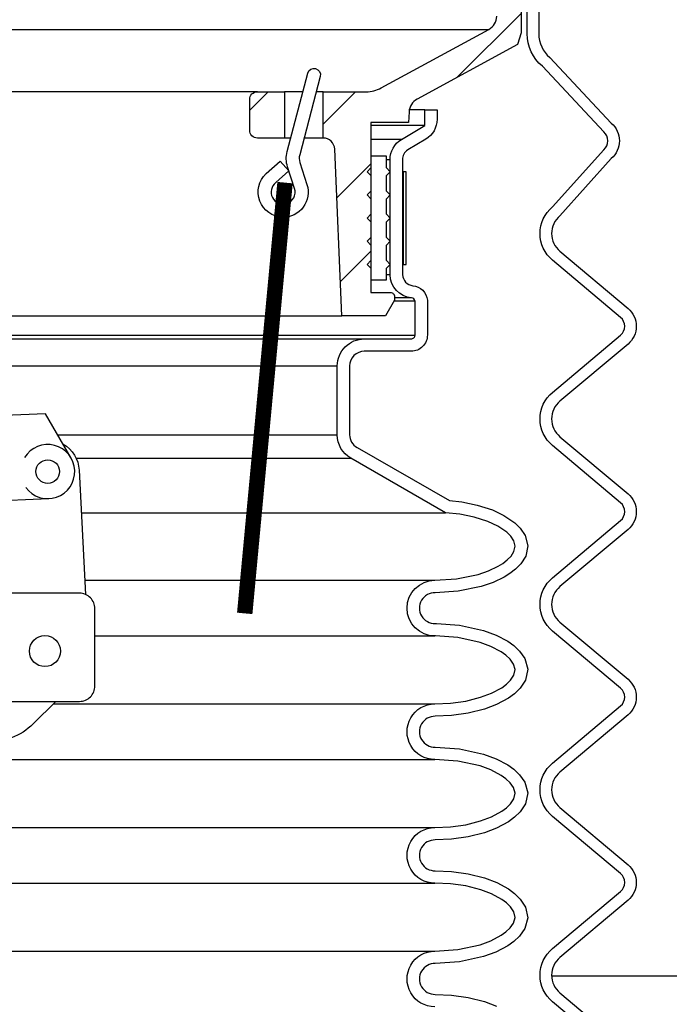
# Model space of a CAD drawing. Extents: x -169 to 7270, y -140 to 2984.
# Tile 623 of 656: x 6748.59 to 6753.85, y 974.54 to 982.5. Entities that reach past the tile are written whole.
import ezdxf

# ---------------------------------------------------------------- set-up
doc = ezdxf.new("R2010")
doc.units = 0
doc.header["$MEASUREMENT"] = 0
doc.header["$PDSIZE"] = 1
doc.layers.get('DEFPOINTS').update_dxf_attribs({"linetype": 'CONTINUOUS'})
for name, color, linetype in [('DIM', 3, 'CONTINUOUS'), ('FILL-CAP', 1, 'CONTINUOUS'), ('MULTI-PORT-MANHOLE', 4, 'CONTINUOUS'), ('MULTI-PORT-SHROUD', 1, 'CONTINUOUS'), ('MULTI-PORT-SPILL-BUCKET', 1, 'CONTINUOUS'), ('MULTI-PORT-SPILL-BUCKET-HATCH', 7, 'CONTINUOUS'), ('MULTI-PORT-SPILL-BUCKET-SHROUD', 1, 'CONTINUOUS')]:
    doc.layers.add(name, color=color, linetype=linetype)
doc.styles.add('SIMPLEX', font='simplex')
doc.dimstyles.new('DIM64', dxfattribs={"dimscale": 64, "dimtxt": 0.09375, "dimasz": 0.09375, "dimexe": 0.0625, "dimexo": 0.0625, "dimgap": 0.046875, "dimtad": 1, "dimdec": 4, "dimzin": 3, "dimdsep": 46, "dimlunit": 4, "dimtxsty": 'SIMPLEX', "dimcen": 0, "dimclrd": 256, "dimclre": 256, "dimclrt": 256, "dimadec": 0, "dimazin": 0, "dimtfac": 1, "dimtdec": 4, "dimtmove": 0, "dimatfit": 3, "dimfxl": 1, "dimfrac": 2, "dimtolj": 1, "dimtzin": 0, "dimarcsym": 0})

# ---------------------------------------------------------------- blocks, each defined once
blk = doc.blocks.new('*D74')
at = {"layer": 'DEFPOINTS', "color": 0, "transparency": 16777216}
for p in [(7015.7004, 978.296), (6391.6943, 978.0147), (6391.6943, 700.5233)]:
    blk.add_point(p, dxfattribs=at)
at = {"layer": 'DIM', "lineweight": -2, "transparency": 16777216}
for p, q in [((7015.7004, 974.296), (7015.7004, 696.5233)), ((6391.6943, 974.0147), (6391.6943, 696.5233)), ((7009.7004, 700.5233), (6397.6943, 700.5233))]:
    blk.add_line(p, q, dxfattribs=at)
at = {"layer": 'DIM', "transparency": 16777216}
for points in [[(6397.6943, 701.5233), (6397.6943, 699.5233), (6391.6943, 700.5233)], [(7009.7004, 701.5233), (7009.7004, 699.5233), (7015.7004, 700.5233)]]:
    blk.add_solid(points, dxfattribs=at)
at = {"layer": 'DIM', "transparency": 16777216, "insert": (6703.6974, 708.0947), "char_height": 6, "attachment_point": 5, "style": 'SIMPLEX'}
blk.add_mtext('\\A1;52\'-0" (F.V. TANK SLAB)', dxfattribs=at)

msp = doc.modelspace()

# ---------------------------------------------------------------- hatches: boundary and pattern name
at = {"layer": 'MULTI-PORT-SPILL-BUCKET-HATCH', "linetype": 'Continuous'}
h = msp.add_hatch(dxfattribs=at)
h.set_pattern_fill('LINE', color=256, scale=4, angle=45, style=0)
h.set_pattern_definition([(45, (-1092.26194, -220.5046), (-0.35355339, 0.35355339), [])])
edge = h.paths.add_edge_path(flags=16)
edge.add_line((6751.63795, 984.13971), (6751.63795, 984.54596))
edge.add_line((6751.63795, 984.54596), (6751.6067, 984.57721))
edge.add_line((6751.6067, 984.57721), (6751.5442, 984.57721))
edge.add_line((6751.5442, 984.57721), (6751.51122, 984.54424))
edge.add_line((6751.51122, 984.54424), (6751.49346, 984.20549))
edge.add_arc((6751.55588, 984.20222), 0.0625, 176.99787, 269.997947)
edge.add_line((6751.55588, 984.13971), (6751.63795, 984.13971))
edge = h.paths.add_edge_path()
edge.add_line((6750.516, 981.92096), (6750.73448, 981.92096))
edge.add_line((6750.73448, 981.92096), (6750.73448, 981.54596))
edge.add_line((6750.73448, 981.54596), (6750.516, 981.54596))
edge.add_arc((6750.516, 981.60846), 0.0625, 180, 270, ccw=False)
edge.add_line((6750.4535, 981.60846), (6750.4535, 981.85846))
edge.add_arc((6750.516, 981.85846), 0.0625, 90, 180, ccw=False)
edge = h.paths.add_edge_path()
edge.add_arc((6752.38108, 984.01471), 0.125, 358, 450)
edge.add_line((6752.38108, 984.13971), (6752.01295, 984.13971))
edge.add_line((6752.01295, 984.13971), (6752.01295, 984.54596))
edge.add_line((6752.01295, 984.54596), (6752.0442, 984.57721))
edge.add_line((6752.0442, 984.57721), (6752.38375, 984.57721))
edge.add_arc((6752.38375, 984.56222), 0.015, -11.010479, 90.011204, ccw=False)
edge.add_line((6752.39847, 984.55935), (6752.3773, 984.45043))
edge.add_arc((6752.40798, 984.44447), 0.03125, 169.001697, 270.001442)
edge.add_line((6752.40798, 984.41322), (6752.59991, 984.41322))
edge.add_arc((6752.59991, 984.44447), 0.03125, 269.999681, 370.999427)
edge.add_line((6752.63059, 984.45043), (6752.60942, 984.55936))
edge.add_arc((6752.62452, 984.5619), 0.01532, 88.573656, 189.573401, ccw=False)
edge.add_line((6752.6249, 984.57721), (6752.79571, 984.57721))
edge.add_line((6752.79571, 984.57721), (6752.82381, 984.54601))
edge.add_line((6752.82381, 984.54601), (6752.80095, 984.10986))
edge.add_arc((6752.55128, 984.12295), 0.25001, 342.100386, 357.000406, ccw=False)
edge.add_line((6752.78919, 984.0461), (6752.72922, 983.86044))
edge.add_arc((6752.96712, 983.7836), 0.25, 162.100003, 178.000095)
edge.add_line((6752.71728, 983.79232), (6752.70103, 983.32721))
edge.add_line((6752.70103, 983.32721), (6752.65049, 983.32721))
edge.add_line((6752.65049, 983.32721), (6752.65049, 982.39677))
edge.add_line((6752.65049, 982.39677), (6752.62304, 982.30378))
edge.add_line((6752.62304, 982.30378), (6751.80874, 981.86064))
edge.add_arc((6751.86849, 981.75085), 0.125, 118.554702, 177.000044)
edge.add_line((6751.74366, 981.75739), (6751.73913, 981.67096))
edge.add_line((6751.73913, 981.67096), (6751.43545, 981.67096))
edge.add_line((6751.43545, 981.67096), (6751.43545, 980.29596))
edge.add_line((6751.43545, 980.29596), (6751.5942, 980.29596))
edge.add_arc((6751.5942, 980.26471), 0.03125, 0, 90, ccw=False)
edge.add_line((6751.62545, 980.26471), (6751.62545, 980.23346))
edge.add_line((6751.62545, 980.23346), (6751.55328, 980.10846))
edge.add_line((6751.55328, 980.10846), (6751.20045, 980.10846))
edge.add_line((6751.20045, 980.10846), (6751.1416, 981.4563))
edge.add_arc((6751.04794, 981.45221), 0.09375, 2.499991, 90)
edge.add_line((6751.04794, 981.54596), (6751.04794, 981.92096))
edge.add_line((6751.04794, 981.92096), (6751.39834, 981.92096))
edge.add_arc((6751.39834, 982.17096), 0.25, 270.000244, 298.555091)
edge.add_line((6751.51783, 981.95137), (6752.38917, 982.42555))
edge.add_arc((6752.32942, 982.53535), 0.125, 298.554793, 357.999929)
edge.add_line((6752.45434, 982.53098), (6752.50601, 984.01035))

# ---------------------------------------------------------------- linework, layer by layer
at = {"layer": 'FILL-CAP', "linetype": 'Continuous'}
msp.add_lwpolyline([(6749.00737, 978.95775), (6748.79902, 979.31618), (6746.39979, 979.2177), (6746.22152, 978.84341)], dxfattribs=at)
for points in [[(6748.94219, 979.06988, -0.2587825), (6749.07222, 978.86016), (6749.12317, 977.85434)], [(6746.59457, 978.87964, 1.4449902), (6746.37287, 978.53552), (6747.07529, 978.38393, 0.1997077), (6747.31102, 978.42723, -0.1345238), (6747.8146, 978.58769), (6748.82722, 978.62926)]]:
    msp.add_lwpolyline(points, format="xyb", dxfattribs=at)
msp.add_lwpolyline([(6749.07544, 976.98881, 0.4142136), (6749.20044, 977.11381), (6749.20044, 977.73881, 0.4142136), (6749.07544, 977.86381), (6742.32544, 977.86381, 0.4142136), (6742.20044, 977.73881), (6742.20044, 977.11381, 0.4142136), (6742.32544, 976.98881)], format="xyb", close=True, dxfattribs=at)
at = {"layer": 'FILL-CAP', "color": 2, "linetype": 'Continuous'}
msp.add_lwpolyline([(6748.88327, 976.98881), (6748.70042, 976.80669, -0.4464004), (6747.95715, 976.84861, -0.3610739), (6747.95861, 976.92845, -0.0432997), (6748.02048, 976.98881)], format="xyb", dxfattribs=at)
at = {"layer": 'FILL-CAP', "color": 1, "linetype": 'Continuous'}
for centre, radius in [((6748.81825, 978.84782), 0.0955), ((6748.79594, 977.39581), 0.126)]:
    msp.add_circle(centre, radius, dxfattribs=at)
at = {"layer": 'FILL-CAP', "linetype": 'Continuous'}
msp.add_arc((6748.81817, 978.84782), 0.2188, 215.909869, 148.792524, dxfattribs=at)
at = {"layer": 'MULTI-PORT-MANHOLE', "color": 7, "linetype": 'Continuous'}
msp.add_line((6758.22575, 974.76471), (6752.8986, 974.76471), dxfattribs=at)
at = {"layer": 'MULTI-PORT-SHROUD', "color": 1, "linetype": 'Continuous'}
for points in [[(6753.53557, 974.02908), (6752.90511, 974.5581, -0.4663069), (6752.90511, 974.989), (6753.45657, 975.45173, 0.4663072), (6753.45657, 975.59537), (6752.90511, 976.0581, -0.4663072), (6752.90511, 976.489), (6753.45657, 976.95173, 0.4663072), (6753.45657, 977.09537), (6752.90511, 977.5581, -0.4663072), (6752.90511, 977.989), (6753.45657, 978.45173, 0.4663072), (6753.45657, 978.59537), (6752.90511, 979.0581, -0.4663072), (6752.90511, 979.489), (6753.45657, 979.95173, 0.4663072), (6753.45657, 980.09537), (6752.90511, 980.5581, -0.4663072), (6752.90511, 980.989), (6753.3202, 981.45173, 0.4663082), (6753.3202, 981.59537), (6752.82324, 982.1268, -0.2216953), (6752.70045, 982.39012), (6752.70045, 983.27355)], [(6752.7942, 983.27355), (6752.7942, 982.39013, 0.2216953), (6752.8835, 982.19861), (6753.38047, 981.66718, -0.4663091), (6753.38047, 981.37992), (6752.96537, 980.91718, 0.466309), (6752.96537, 980.62992), (6753.51683, 980.16718, -0.466309), (6753.51683, 979.87992), (6752.96537, 979.41718, 0.466309), (6752.96537, 979.12992), (6753.51683, 978.66718, -0.466309), (6753.51683, 978.37992), (6752.96537, 977.91718, 0.466309), (6752.96537, 977.62992), (6753.51683, 977.16718, -0.466309), (6753.51683, 976.87992), (6752.96537, 976.41718, 0.466309), (6752.96537, 976.12992), (6753.51683, 975.66718, -0.466309), (6753.51683, 975.37992), (6752.96537, 974.91718, 0.4663078), (6752.96537, 974.62992), (6753.59583, 974.10089, -0.2932778)]]:
    msp.add_lwpolyline(points, format="xyb", dxfattribs=at)
at = {"layer": 'MULTI-PORT-SPILL-BUCKET', "color": 7, "linetype": 'Continuous'}
for p, q in [((6741.45389, 982.42555), (6752.38917, 982.42555)), ((6750.516, 981.92096), (6741.87866, 981.92096)), ((6750.88423, 981.92096), (6750.73448, 981.92096)), ((6751.04794, 981.92096), (6750.99256, 981.92096)), ((6750.78554, 981.54596), (6750.73448, 981.54596)), ((6751.04794, 981.54596), (6750.89388, 981.54596)), ((6741.63323, 980.10846), (6751.20045, 980.10846))]:
    msp.add_line(p, q, dxfattribs=at)
at = {"layer": 'MULTI-PORT-SPILL-BUCKET', "linetype": 'Continuous'}
msp.add_lwpolyline([(6752.65049, 983.32721), (6752.65049, 982.39677), (6752.62304, 982.30378), (6751.80874, 981.86064, 0.2606918), (6751.74366, 981.75739), (6751.73913, 981.67096), (6751.43545, 981.67096), (6751.43545, 980.29596), (6751.5942, 980.29596, -0.4142136), (6751.62545, 980.26471), (6751.62545, 980.23346), (6751.55328, 980.10846), (6751.20045, 980.10846), (6751.1416, 981.4563, 0.4014907), (6751.04794, 981.54596), (6751.04794, 981.54596), (6751.04794, 981.92096), (6751.39834, 981.92096, 0.1252428), (6751.51783, 981.95137), (6752.38917, 982.42555, 0.265356), (6752.45434, 982.53098)], format="xyb", dxfattribs=at)
at = {"layer": 'MULTI-PORT-SPILL-BUCKET', "color": 1, "linetype": 'Continuous'}
msp.add_lwpolyline([(6750.72064, 980.90534, -0.6731304), (6750.58714, 981.25815), (6750.69908, 981.36018), (6750.77005, 981.28198), (6750.66412, 981.18543, 0.8037767), (6750.74879, 981.01389, 0.4355059), (6750.81666, 981.1387), (6750.76024, 981.31338, -0.1437673), (6750.75676, 981.43658), (6750.92361, 982.07062, -1), (6751.02493, 982.04396), (6750.85824, 981.41054, 0.144445), (6750.86007, 981.34866), (6750.91725, 981.17071, -0.5162048)], format="xyb", close=True, dxfattribs=at)
at = {"layer": 'MULTI-PORT-SPILL-BUCKET', "linetype": 'Continuous'}
msp.add_lwpolyline([(6750.516, 981.92096), (6750.73448, 981.92096), (6750.73448, 981.54596), (6750.516, 981.54596, -0.4142136), (6750.4535, 981.60846), (6750.4535, 981.85846, -0.4142136)], format="xyb", close=True, dxfattribs=at)
at = {"layer": 'MULTI-PORT-SPILL-BUCKET', "color": 2, "linetype": 'Continuous'}
msp.add_lwpolyline([(6751.56045, 980.49222), (6751.5917, 980.52347), (6751.56045, 980.55472), (6751.56045, 980.67972), (6751.5917, 980.71097), (6751.56045, 980.74222), (6751.56045, 980.86722), (6751.5917, 980.89847), (6751.56045, 980.92972), (6751.56045, 981.05472), (6751.5917, 981.08597), (6751.56045, 981.11722), (6751.56045, 981.24222), (6751.5917, 981.27347), (6751.56045, 981.30472), (6751.56045, 981.39847), (6751.43545, 981.39847), (6751.43545, 981.30472), (6751.4042, 981.27347), (6751.43545, 981.24222), (6751.43545, 981.11722), (6751.4042, 981.08597), (6751.43545, 981.05472), (6751.43545, 980.92972), (6751.4042, 980.89847), (6751.43545, 980.86722), (6751.43545, 980.74222), (6751.4042, 980.71097), (6751.43545, 980.67972), (6751.43545, 980.55472), (6751.4042, 980.52347), (6751.43545, 980.49222), (6751.43545, 980.39847), (6751.56045, 980.39847)], close=True, dxfattribs=at)
at = {"layer": 'MULTI-PORT-SPILL-BUCKET', "color": 7, "const_width": 0.125}
msp.add_lwpolyline([(6750.73976, 981.1855), (6750.41336, 977.70075)], dxfattribs=at)
at = {"layer": 'MULTI-PORT-SPILL-BUCKET-SHROUD', "color": 7, "linetype": 'Continuous'}
for p, q in [((6751.87045, 981.77347), (6751.74555, 981.77347)), ((6751.87045, 981.64815), (6751.43545, 981.64815)), ((6751.68189, 981.53566), (6751.43545, 981.53566)), ((6751.59045, 981.3711), (6751.56045, 981.3711)), ((6751.59045, 980.43936), (6751.56045, 980.43936)), ((6751.76404, 980.25238), (6751.62545, 980.25238)), ((6751.79232, 980.22754), (6751.62202, 980.22754)), ((6741.67035, 979.95254), (6751.79232, 979.95254)), ((6741.67568, 979.92129), (6751.3817, 979.92129)), ((6741.71298, 979.70254), (6751.16295, 979.70254)), ((6748.89829, 979.1454), (6751.16295, 979.1454)), ((6749.04849, 978.95572), (6751.27273, 978.95572)), ((6749.08967, 978.5155), (6752.03905, 978.5155)), ((6749.1174, 977.96816), (6751.95291, 977.96816)), ((6749.20044, 977.51816), (6751.95291, 977.51816)), ((6748.86254, 976.96816), (6751.95291, 976.96816)), ((6747.82544, 976.51816), (6751.95291, 976.51816)), ((6748.12673, 975.96816), (6751.95292, 975.96816)), ((6748.12673, 975.51816), (6751.95292, 975.51816)), ((6748.11086, 974.96816), (6751.95292, 974.96816))]:
    msp.add_line(p, q, dxfattribs=at)
at = {"layer": 'MULTI-PORT-SPILL-BUCKET-SHROUD', "linetype": 'Continuous'}
msp.add_lwpolyline([(6751.95292, 974.51816, -1.0000002), (6751.95292, 974.96816), (6752.13806, 974.98028), (6752.31881, 975.02006), (6752.40681, 975.05249), (6752.48984, 975.0964), (6752.52822, 975.12388), (6752.56256, 975.1562), (6752.59017, 975.19511), (6752.60286, 975.24011), (6752.59281, 975.28565), (6752.56643, 975.32571), (6752.53266, 975.35884), (6752.49458, 975.38685), (6752.41179, 975.43169), (6752.32373, 975.46473), (6752.20235, 975.49542), (6752.07841, 975.51272), (6751.95292, 975.51816, -1.0000002), (6751.95292, 975.96816), (6752.07837, 975.9736), (6752.20226, 975.99089), (6752.32361, 976.02156), (6752.41164, 976.05456), (6752.49442, 976.09936), (6752.5325, 976.12735), (6752.56628, 976.16044), (6752.59272, 976.20045), (6752.60287, 976.24596), (6752.59029, 976.29097), (6752.56275, 976.32991), (6752.52845, 976.36226), (6752.49011, 976.38975), (6752.40712, 976.43369), (6752.31916, 976.46615), (6752.13848, 976.50599), (6751.95291, 976.51816, -1.0000002), (6751.95291, 976.96816), (6752.07836, 976.9736), (6752.20226, 976.99089), (6752.3236, 977.02156), (6752.41163, 977.05456), (6752.49441, 977.09936), (6752.53249, 977.12735), (6752.56627, 977.16044), (6752.59271, 977.20045), (6752.60287, 977.24596), (6752.59028, 977.29097), (6752.56274, 977.32991), (6752.52845, 977.36226), (6752.4901, 977.38975), (6752.40711, 977.43369), (6752.31916, 977.46615), (6752.13847, 977.50599), (6751.95886, 977.51777), (6751.95291, 977.51816, -1), (6751.95291, 977.96816), (6752.12936, 977.97922), (6752.30225, 978.01508), (6752.38593, 978.04374), (6752.46567, 978.08188), (6752.50345, 978.10543), (6752.53857, 978.13266), (6752.5698, 978.16444), (6752.59356, 978.20221), (6752.60206, 978.24568), (6752.59146, 978.2886), (6752.56682, 978.32543), (6752.53512, 978.35664), (6752.46235, 978.40658), (6752.38217, 978.44398), (6752.27049, 978.48029), (6752.1559, 978.50341), (6752.03905, 978.5155), (6751.27273, 978.95572, -0.2685301), (6751.16295, 979.1454), (6751.16295, 979.70254, -0.4142136), (6751.3817, 979.92129), (6751.76107, 979.92129, 0.4142136), (6751.79232, 979.95254), (6751.79232, 980.22754, 0.3349508), (6751.76404, 980.25238, -0.3722619), (6751.59045, 980.43936), (6751.59045, 981.3711, -0.2641245), (6751.68189, 981.53566), (6751.87045, 981.64815), (6751.87045, 981.77347), (6751.97045, 981.77347), (6751.97045, 981.69784, -0.2641245), (6751.87901, 981.53682), (6751.73359, 981.45007, 0.2641245), (6751.69045, 981.37165), (6751.69045, 980.44146, 0.3652011), (6751.7741, 980.35188, -0.3585463), (6751.89232, 980.23422), (6751.89232, 979.95254, -0.4142136), (6751.76107, 979.82129), (6751.3817, 979.82129, 0.4142136), (6751.26295, 979.70254), (6751.26295, 979.1454, 0.2685301), (6751.32254, 979.04244), (6752.07046, 978.61279), (6752.17097, 978.60239), (6752.29592, 978.57718), (6752.41891, 978.53719), (6752.51211, 978.49371), (6752.59899, 978.4341), (6752.64426, 978.38952), (6752.68434, 978.32961), (6752.70444, 978.24819), (6752.68813, 978.16474), (6752.64869, 978.10205), (6752.60517, 978.05777), (6752.56069, 978.02327), (6752.51384, 977.99407), (6752.42384, 977.95102), (6752.32871, 977.91844), (6752.14271, 977.87986), (6751.95558, 977.86813, 1.0221357), (6751.95571, 977.61819), (6751.9654, 977.61756), (6752.15259, 977.60527), (6752.34736, 977.56234), (6752.448, 977.5252), (6752.54287, 977.47496), (6752.59217, 977.43961), (6752.63862, 977.39581), (6752.68193, 977.33458), (6752.70593, 977.24869), (6752.6863, 977.16069), (6752.64384, 977.09644), (6752.59741, 977.05096), (6752.54808, 977.0147), (6752.45318, 976.96334), (6752.35349, 976.92597), (6752.22148, 976.8926), (6752.08746, 976.8739), (6751.95476, 976.86815, 1.018771), (6751.95571, 976.61819), (6752.1526, 976.60527), (6752.34737, 976.56234), (6752.44801, 976.5252), (6752.54288, 976.47496), (6752.59218, 976.43961), (6752.63862, 976.39581), (6752.68194, 976.33458), (6752.70594, 976.24868), (6752.6863, 976.16069), (6752.64385, 976.09644), (6752.59742, 976.05096), (6752.54808, 976.0147), (6752.45319, 975.96334), (6752.3535, 975.92597), (6752.22148, 975.8926), (6752.08746, 975.8739), (6751.95477, 975.86815, 1.0149059), (6751.95477, 975.61818), (6752.08751, 975.61242), (6752.22158, 975.5937), (6752.35364, 975.56031), (6752.45336, 975.5229), (6752.54828, 975.47149), (6752.59763, 975.43519), (6752.64407, 975.38963), (6752.68648, 975.32523), (6752.70593, 975.23714), (6752.68172, 975.15133), (6752.63835, 975.09021), (6752.59188, 975.04647), (6752.54257, 975.01116), (6752.44765, 974.96097), (6752.34698, 974.92387), (6752.15215, 974.88099), (6751.95571, 974.86813, 1.01874), (6751.95477, 974.61818), (6752.08746, 974.61243), (6752.22148, 974.59372), (6752.3535, 974.56035), (6752.45319, 974.52298)], format="xyb", dxfattribs=at)
at = {"layer": 'MULTI-PORT-SPILL-BUCKET-SHROUD', "color": 7, "linetype": 'Continuous'}
msp.add_lwpolyline([(6751.69545, 981.27347), (6751.69545, 980.52347), (6751.72045, 980.52347), (6751.72045, 981.27347), (6751.69545, 981.27347), (6751.69419, 981.27347), (6751.69042, 981.27347)], dxfattribs=at)

# ---------------------------------------------------------------- dimensions: what is measured, and where the dimension line sits
at = {"layer": 'DIM'}
dim = msp.add_linear_dim(base=(6391.69428, 700.52328), p1=(7015.70045, 978.29596), p2=(6391.69428, 978.01471), angle=180, text='<> (F.V. TANK SLAB)', dimstyle='DIM64', dxfattribs=at)
dim.commit()
dim.dimension.update_dxf_attribs({"geometry": '*D74', "text_midpoint": (6703.69736, 708.09471)})

doc.saveas('drawing.dxf')
